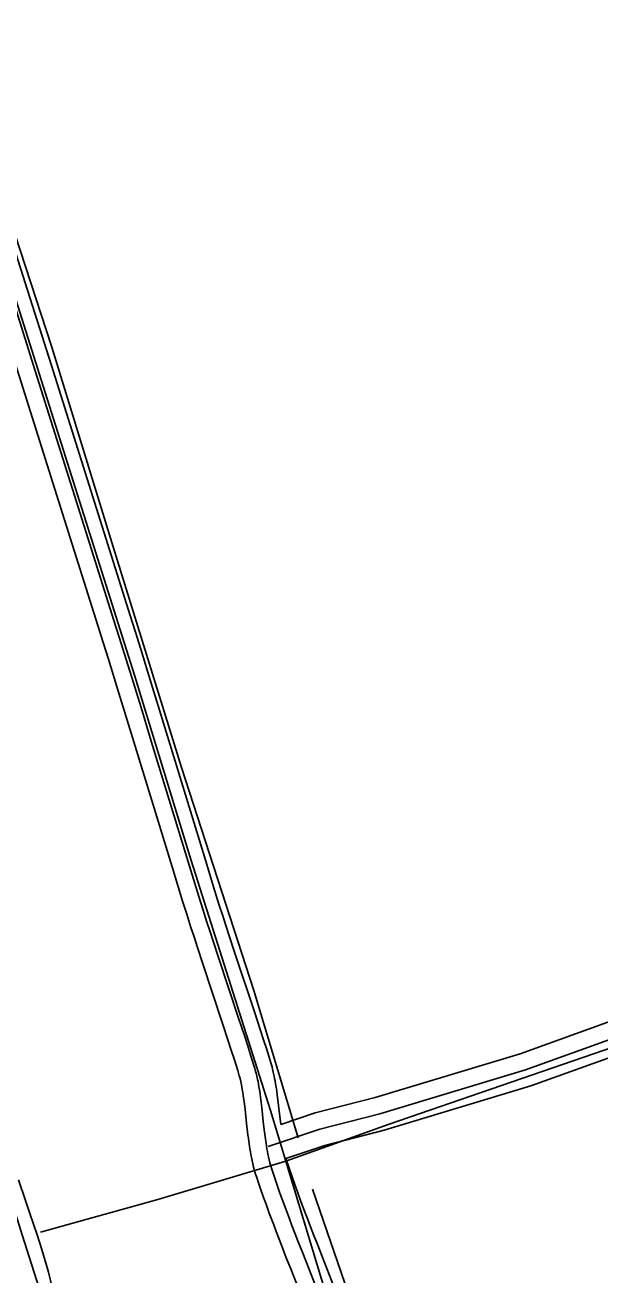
# Model space of a CAD drawing. Extents: x 3477039 to 3515015, y 546746 to 572297.
# Drawn here: x 3507566 to 3508076, y 568292 to 569401 of the extents above; entities that cross this region are included whole.
import ezdxf

# ---------------------------------------------------------------- set-up
doc = ezdxf.new("R2010")
doc.units = 0
for name, color, linetype in [('V-DTCH-CNTR', 7, 'Continuous'), ('V-GRID-MAJR', 7, 'Continuous'), ('V-ROAD-CNTR', 7, 'Continuous'), ('V-SITE-VEGE', 7, 'Continuous'), ('V-TOPO-SHOR', 7, 'Continuous')]:
    doc.layers.add(name, color=color, linetype=linetype)

msp = doc.modelspace()

# ---------------------------------------------------------------- linework, layer by layer
at = {"layer": 'V-DTCH-CNTR'}
for points in [[(3507505.6, 569313.9), (3507513.9, 569289), (3507547.2, 569191.3), (3507607.3, 569001.2), (3507663.2, 568824.2), (3507713.7, 568659.6), (3507783.9, 568437.5), (3507797.6, 568392.5)], [(3508862.1, 568727.9), (3508765.5, 568708.3), (3508648.3, 568687.4), (3508614.5, 568680.3), (3508595.3, 568673.2), (3508570.7, 568664.2), (3508413.2, 568606.6), (3508262.8, 568556.6), (3508088.7, 568494.2), (3507889.2, 568425.3), (3507797.6, 568392.5)], [(3507797.6, 568392.5), (3507683.9, 568358.6), (3507579.7, 568329.5)], [(3507797.6, 568392.5), (3507829.1, 568287.7), (3507881.4, 568123.1), (3507932.5, 567965), (3507984.9, 567800.4), (3508037.8, 567647)]]:
    msp.add_lwpolyline(points, dxfattribs=at)
at = {"layer": 'V-GRID-MAJR'}
msp.add_spline([(3507641.8, 552264.6), (3507603.9, 558323.6), (3507566, 564384.6), (3507528.1, 570445.5), (3507528.1, 570447.4)], degree=3, dxfattribs=at)
at = {"layer": 'V-ROAD-CNTR'}
for points in [[(3507624.4, 568988.1), (3507589.5, 569098.9), (3507549.5, 569225.4), (3507509.5, 569352), (3507495.8, 569395.4), (3507483.8, 569433.4)], [(3507595.8, 568979), (3507560.9, 569089.8), (3507520.9, 569216.4), (3507480.9, 569343), (3507467.2, 569386.4), (3507455.2, 569424.3)], [(3507610.1, 568983.5), (3507575.2, 569094.3), (3507535.2, 569220.9), (3507495.2, 569347.5), (3507481.5, 569390.9), (3507469.5, 569428.9)], [(3507793, 568425.1), (3507791.2, 568442), (3507790.6, 568446.9), (3507790, 568451.2), (3507789.5, 568455), (3507789, 568458.4), (3507788.5, 568461.3), (3507788, 568463.9), (3507787.6, 568466.1), (3507787.2, 568468.2), (3507786.4, 568471.6), (3507785.8, 568474.2), (3507785.3, 568476.2), (3507784.5, 568479.1), (3507783.6, 568482), (3507780.6, 568491.6), (3507777.7, 568500.4), (3507775.1, 568508.7), (3507770, 568524.2), (3507752, 568578.3), (3507747.6, 568591.7), (3507744.3, 568601.8), (3507741.9, 568609.4), (3507738.2, 568620.8), (3507734.7, 568632.2), (3507725.3, 568662.7), (3507692.5, 568770), (3507684.3, 568796.8), (3507678.1, 568816.9), (3507668.8, 568847.1), (3507664.1, 568862.2), (3507659.3, 568877.2), (3507624.4, 568988)], [(3507763.9, 568415.5), (3507763.5, 568418.7), (3507762.7, 568426), (3507761.4, 568438.7), (3507760.8, 568443.2), (3507760.3, 568447.2), (3507759.8, 568450.6), (3507759.4, 568453.6), (3507758.9, 568456.1), (3507758.5, 568458.3), (3507758.2, 568460.3), (3507757.8, 568461.9), (3507757.2, 568464.8), (3507756.7, 568466.9), (3507756.3, 568468.5), (3507755.6, 568470.8), (3507754.9, 568473.2), (3507752, 568482.5), (3507749.2, 568491.2), (3507746.5, 568499.4), (3507741.5, 568514.8), (3507723.5, 568568.8), (3507719.1, 568582.4), (3507715.8, 568592.6), (3507713.3, 568600.2), (3507709.6, 568611.8), (3507706, 568623.3), (3507696.6, 568654), (3507663.8, 568761.2), (3507655.6, 568788), (3507649.4, 568808.1), (3507640.1, 568838.2), (3507635.4, 568853.2), (3507630.7, 568868.2), (3507595.8, 568979)], [(3507826.4, 568275.9), (3507815.9, 568302.5), (3507812, 568312.4), (3507808.6, 568321.1), (3507805.6, 568328.8), (3507803, 568335.5), (3507800.8, 568341.3), (3507797, 568351.6), (3507794.1, 568359.4), (3507792.1, 568365.2), (3507789, 568373.9), (3507787.5, 568378.3), (3507786, 568382.7), (3507785.1, 568385.5), (3507784.3, 568388.3), (3507783.5, 568391.1), (3507782.9, 568393.7), (3507782.3, 568396.3), (3507781.7, 568398.8), (3507781.3, 568401.2), (3507780.8, 568403.6), (3507780.4, 568405.9), (3507780.1, 568408.2), (3507779.4, 568412.5), (3507778.9, 568416.6), (3507778.4, 568420.4), (3507777.6, 568427.7), (3507776.3, 568440.3), (3507775.7, 568445.1), (3507775.2, 568449.2), (3507774.7, 568452.8), (3507774.2, 568456), (3507773.7, 568458.7), (3507773.3, 568461.1), (3507772.9, 568463.2), (3507772.5, 568465), (3507771.8, 568468.2), (3507771.2, 568470.6), (3507770.8, 568472.3), (3507770, 568475), (3507769.2, 568477.6), (3507766.3, 568487), (3507763.5, 568495.8), (3507760.8, 568504.1), (3507755.7, 568519.5), (3507737.8, 568573.5), (3507733.3, 568587.1), (3507730, 568597.2), (3507727.6, 568604.8), (3507723.9, 568616.3), (3507720.4, 568627.7), (3507710.9, 568658.3), (3507678.2, 568765.6), (3507670, 568792.4), (3507663.8, 568812.5), (3507654.4, 568842.6), (3507649.7, 568857.7), (3507645, 568872.7), (3507610.1, 568983.5)], [(3508581.6, 568659.5), (3508462.5, 568615.1), (3508353.1, 568579.6), (3508267.4, 568553), (3508149.5, 568507.8), (3508015.1, 568459.5), (3507884.9, 568420.2), (3507832.2, 568406.6), (3507797.5, 568394.9)], [(3508139.1, 568536), (3508005.7, 568488), (3507876.9, 568449.1), (3507823.6, 568435.4), (3507793, 568425.1)], [(3508144.3, 568521.9), (3508010.4, 568473.7), (3507880.9, 568434.6), (3507827.9, 568421), (3507782, 568405.5)], [(3507812.4, 568270.4), (3507801.9, 568297), (3507798, 568306.9), (3507794.6, 568315.7), (3507791.6, 568323.4), (3507789, 568330.1), (3507786.8, 568336.1), (3507782.9, 568346.4), (3507780, 568354.3), (3507777.9, 568360.2), (3507774.8, 568369), (3507773.3, 568373.4), (3507771.8, 568378), (3507770.7, 568381.1), (3507769.8, 568384.3), (3507769, 568387.3), (3507768.3, 568390.2), (3507767.6, 568393.1), (3507767, 568395.8), (3507766.5, 568398.5), (3507766.1, 568401), (3507765.6, 568403.5), (3507765.2, 568405.9), (3507764.6, 568410.4), (3507764, 568414.7), (3507763.9, 568415.5)], [(3507840.3, 568281.4), (3507829.8, 568308), (3507825.9, 568317.9), (3507822.5, 568326.6), (3507819.6, 568334.2), (3507817, 568340.8), (3507814.8, 568346.6), (3507811, 568356.8), (3507808.3, 568364.5), (3507806.2, 568370.2), (3507797.5, 568394.9)]]:
    msp.add_lwpolyline(points, dxfattribs=at)
at = {"layer": 'V-SITE-VEGE'}
for p, q in [((3507560.4, 568375.9), (3507566.6, 568357.8)), ((3507566.6, 568357.8), (3507570.4, 568346.1)), ((3507570.4, 568346.1), (3507576.9, 568327.3)), ((3507576.9, 568327.3), (3507581, 568314.1)), ((3507581, 568314.1), (3507586.9, 568294.1)), ((3507586.9, 568294.1), (3507590.2, 568280.5))]:
    msp.add_line(p, q, dxfattribs=at)
at = {"layer": 'V-TOPO-SHOR'}
for points in [[(3507504.1, 569373), (3507533.3, 569287.5), (3507589.9, 569115.4), (3507644.2, 568938), (3507705, 568742.2), (3507769.3, 568544), (3507808.6, 568413.4)], [(3507790.1, 567624.4), (3507756.8, 567740.4), (3507711.6, 567881.4), (3507652.8, 568053.1), (3507604, 568199.9), (3507563.6, 568327.2), (3507526.1, 568446.8), (3507488.1, 568566.5), (3507451.8, 568663.6)], [(3507821.2, 568367.7), (3507865.8, 568237.8), (3507944.5, 567993.9), (3507997.5, 567826.6), (3508067.2, 567612.1)]]:
    msp.add_lwpolyline(points, dxfattribs=at)

doc.saveas('drawing.dxf')
